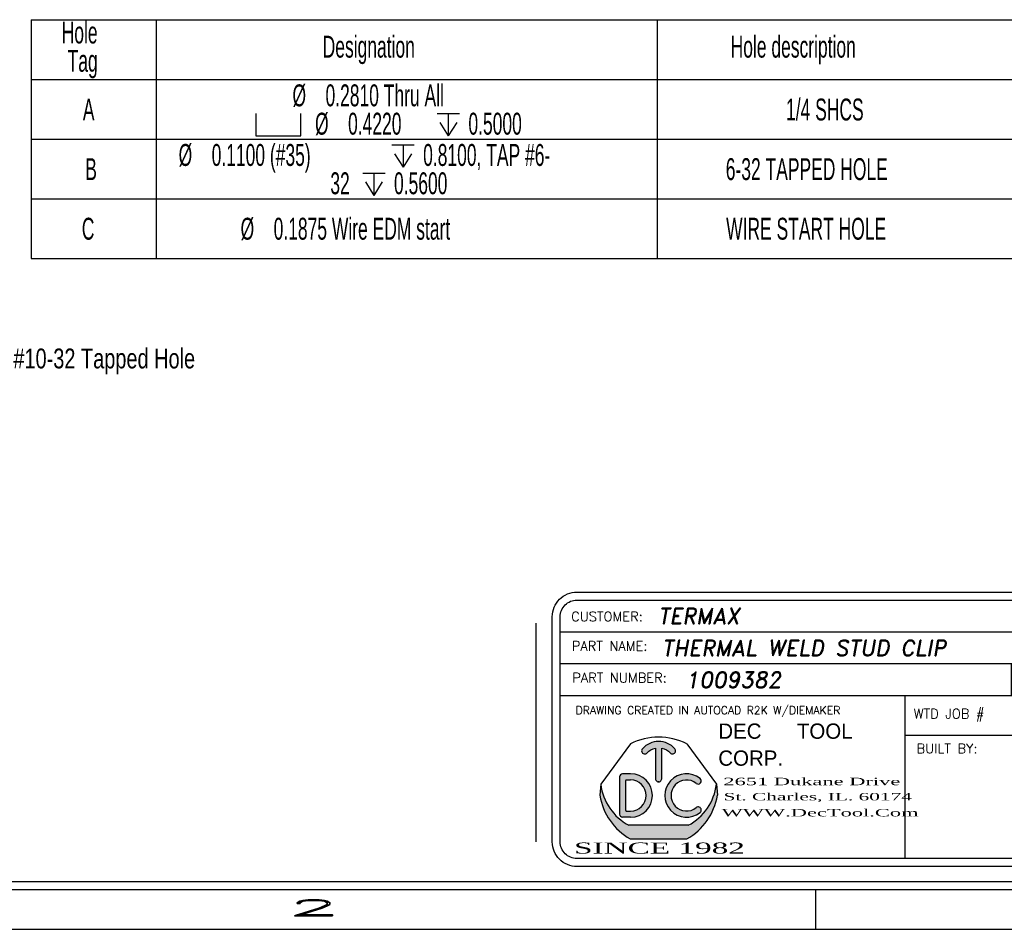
# Model space of a CAD drawing. Header units: inches. Extents: x 1802 to 2468, y -208 to -72.
# Tile 287 of 595: x 2129.94 to 2136.14, y -182.65 to -176.92. Entities that reach past the tile are written whole.
import ezdxf
from ezdxf.enums import TextEntityAlignment as Align

# ---------------------------------------------------------------- set-up
doc = ezdxf.new("R2010")
doc.units = ezdxf.units.IN
doc.header["$LTSCALE"] = 0.5
doc.header["$MEASUREMENT"] = 0
doc.layers.add('SID-M-D', color=42, linetype='Continuous')
doc.layers.add('SID-M-S', color=105, linetype='Continuous')
doc.styles.add('DARREN', font='dutchi.ttf')
doc.styles.add('PTI', font='romand.shx', dxfattribs={"oblique": 10})
doc.styles.add('R', font='ROMAND.SHX')
doc.styles.add('ROMANS', font='ROMANS.shx', dxfattribs={"height": 0.125})
doc.styles.add('SLDTEXTSTYLE0', font='TXT', dxfattribs={"width": 0.5957446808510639})
doc.styles.add('TITTLE', font='vinet.ttf')

# ---------------------------------------------------------------- blocks, each defined once
blk = doc.blocks.new('*U9')
at = {"layer": 'SID-M-S'}
for p, q in [((-34.00000000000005, -0.2500000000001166), (-1.13242748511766e-14, -0.2499999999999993)), ((-34.00000000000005, -0.3000000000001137), (-1.13242748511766e-14, -0.3)), ((-4.999999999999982, -0.300000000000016), (-4.999999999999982, -0.5500000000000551)), ((-34.00000000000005, -0.550000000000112), (2.886579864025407e-15, -0.55))]:
    blk.add_line(p, q, dxfattribs=at)
at = {"layer": 'SID-M-D', "style": 'R', "width": 4}
blk.add_text('2', height=0.09999999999, dxfattribs=at).set_placement((-8.327455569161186, -0.4642842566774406))
blk = doc.blocks.new('JM_TITTLE_BOX_SID')
at = {"layer": 'SID-M-S'}
h = blk.add_hatch(color=5, dxfattribs=at)
edge = h.paths.add_edge_path()
edge.add_arc((-5.986244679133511, 0.4950859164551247), 0.09767006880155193, 101.536958, 138.1897)
edge.add_arc((-6.073603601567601, 0.5732219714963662), 0.01953401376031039, 138.1897, 318.1897, ccw=False)
edge.add_arc((-5.986244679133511, 0.4950859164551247), 0.1367380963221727, 41.810299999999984, 138.1897, ccw=False)
edge.add_arc((-5.898875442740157, 0.5732104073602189), 0.01953401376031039, -138.1439400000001, 41.85608500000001, ccw=False)
edge.add_arc((-5.986244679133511, 0.4950859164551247), 0.09767006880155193, 41.791991, 78.46304)
edge.add_line((-5.966710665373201, 0.5907825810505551), (-5.966710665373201, 0.3974164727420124))
edge.add_arc((-5.986244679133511, 0.3974139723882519), 0.01953401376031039, -180.0073369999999, 0.0073369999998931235, ccw=False)
edge.add_line((-6.005778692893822, 0.3974164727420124), (-6.005778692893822, 0.5907825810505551))
h = blk.add_hatch(color=5, dxfattribs=at)
h.paths.add_polyline_path([(-6.162050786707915, 0.4286702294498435), (-6.212839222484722, 0.4286702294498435, 0.4142135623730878), (-6.232373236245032, 0.4091362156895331), (-6.232373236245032, 0.1747280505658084, 0.4142135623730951), (-6.212839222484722, 0.155194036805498), (-6.162050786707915, 0.155194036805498, 1)])
h.paths.add_polyline_path([(-6.162050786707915, 0.1942620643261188), (-6.190179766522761, 0.1942620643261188, -0.4142135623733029), (-6.193305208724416, 0.1973875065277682), (-6.193305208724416, 0.3864767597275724, -0.4142135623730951), (-6.190179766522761, 0.3896022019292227), (-6.162050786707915, 0.3896022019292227, -1)], flags=16)
for color, points in [(5, [(-5.725074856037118, 0.3987513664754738, 2.079481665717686), (-5.725054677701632, 0.1851290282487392, 0.9974867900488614), (-5.749474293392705, 0.2156248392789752, -2.078486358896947), (-5.749497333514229, 0.3682578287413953, 0.9974776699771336)]), (44, [(-5.616542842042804, 0.293125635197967), (-5.622835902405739, 0.3623491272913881), (-5.622835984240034, 0.3623492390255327, -0.2467035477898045), (-5.799307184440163, 0.1044056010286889), (-6.173182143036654, 0.1044056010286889, -0.2467035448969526), (-6.349653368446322, 0.3623492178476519), (-6.349653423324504, 0.3623491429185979), (-6.355946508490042, 0.2931255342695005, 0.2250527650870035), (-6.164615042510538, 0.01845576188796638), (-5.807874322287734, 0.01845577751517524, 0.2250528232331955)])]:
    blk.add_hatch(color=color, dxfattribs=at).paths.add_polyline_path(points)
for p, q in [((-3.421997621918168, 1.32165344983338), (-3.421997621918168, 1.52165144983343)), ((-6.604933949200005, 1.32165344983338), (0.1049989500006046, 1.32165344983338)), ((-1.409017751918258, 0.9216574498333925), (-1.409017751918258, 1.32165344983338)), ((-6.604933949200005, 1.121655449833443), (0.1049989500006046, 1.121655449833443)), ((-3.766880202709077, 0.9216574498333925), (-3.766880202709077, 1.121655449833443)), ((-2.922002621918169, 0.6716599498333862), (-2.922002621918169, 1.121655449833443)), ((-6.604933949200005, 0.9216574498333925), (0.1049989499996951, 0.9216574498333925)), ((-4.43498749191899, -0.1049989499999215), (-4.43498749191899, 0.9216574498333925)), ((-2.922002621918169, 0.6716599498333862), (-2.922002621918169, 0.9216574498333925)), ((-1.409017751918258, 0.6716599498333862), (-1.409017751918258, 0.9216574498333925)), ((-4.43498749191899, 0.6716599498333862), (0.1049989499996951, 0.6716599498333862)), ((-6.232373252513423, 0.4091362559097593), (-6.232373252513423, 0.1747280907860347)), ((-6.162050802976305, 0.4286702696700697), (-6.212839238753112, 0.4286702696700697)), ((-6.193305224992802, 0.1973875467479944), (-6.193305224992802, 0.3864767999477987)), ((-6.190179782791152, 0.3896022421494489), (-6.162050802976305, 0.3896022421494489)), ((-6.349653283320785, 0.3623490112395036), (-6.355946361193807, 0.2931254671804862)), ((-5.622835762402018, 0.3623490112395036), (-5.616542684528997, 0.2931254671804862)), ((-6.190179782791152, 0.1942621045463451), (-6.162050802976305, 0.1942621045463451)), ((-6.162050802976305, 0.1551940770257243), (-6.212839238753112, 0.1551940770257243)), ((-5.799306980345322, 0.1044056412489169), (-6.17318206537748, 0.1044056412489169))]:
    blk.add_line(p, q, dxfattribs=at)
at = {"layer": 'SID-M-S', "color": 44}
for p, q in [((-6.163350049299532, 0.6167221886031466), (-6.349653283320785, 0.3623490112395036)), ((-5.809139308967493, 0.6167221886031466), (-5.622835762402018, 0.3623490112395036))]:
    blk.add_line(p, q, dxfattribs=at)
at = {"layer": 'SID-M-S', "linetype": 'Continuous'}
blk.add_line((-6.164614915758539, 0.01845566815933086), (-5.807874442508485, 0.01845566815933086), dxfattribs=at)
at = {"layer": 'SID-M-S'}
for points in [[(1.261213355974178e-13, -0.1549984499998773), (-6.499934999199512, -0.1549984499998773, -0.414213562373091), (-6.654933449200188, 1.163513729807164e-13), (-6.654933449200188, 1.416652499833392, -0.4142135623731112), (-6.499934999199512, 1.571650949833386), (1.261213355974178e-13, 1.571650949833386, -0.4142135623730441), (0.1549984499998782, 1.416652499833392), (0.1549984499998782, 1.163513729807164e-13, -0.4142135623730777)], [(1.261213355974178e-13, -0.1049989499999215), (-6.499934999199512, -0.1049989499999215, -0.4142135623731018), (-6.604933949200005, 1.163513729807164e-13), (-6.604933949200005, 1.416652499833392, -0.4142135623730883), (-6.499934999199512, 1.52165144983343), (1.261213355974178e-13, 1.52165144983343, -0.414213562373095), (0.1049989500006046, 1.416652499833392), (0.1049989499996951, 1.163513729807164e-13, -0.414213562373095)]]:
    blk.add_lwpolyline(points, format="xyb", close=True, dxfattribs=at)
for points in [[(-5.913425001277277, 0.5601760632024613, 1), (-5.884326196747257, 0.5862444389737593, 0.4472140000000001), (-6.088163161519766, 0.5862444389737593)], [(-6.059043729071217, 0.5601991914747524, -0.161305), (-6.005778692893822, 0.5907825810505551), (-6.005778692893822, 0.3974164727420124, 1.000128), (-5.966710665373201, 0.3974164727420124), (-5.966710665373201, 0.5907825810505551, -0.161387), (-5.913425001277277, 0.5601760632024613)]]:
    blk.add_lwpolyline(points, format="xyb", dxfattribs=at)
at = {"layer": 'SID-M-S', "color": 44}
blk.add_arc((-5.986244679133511, 0.2684913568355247), 0.3906802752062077, 63.04274999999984, 116.9573, dxfattribs=at)
at = {"layer": 'SID-M-S'}
for centre, radius, start, end in [((-6.073603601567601, 0.5732219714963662), 0.01953401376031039, 138.1896999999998, 318.1897), ((-6.212839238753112, 0.4091362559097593), 0.01953401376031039, 90.00001999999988, 180), ((-6.190179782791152, 0.3864767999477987), 0.003125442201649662, 90, 180), ((-6.162050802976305, 0.291932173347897), 0.1367380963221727, 270, 90), ((-6.162050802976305, 0.291932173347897), 0.09767006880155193, 270, 90), ((-5.810438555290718, 0.291932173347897), 0.1367380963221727, 51.37019699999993, 308.6138100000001), ((-5.810438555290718, 0.291932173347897), 0.09767006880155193, 51.39486399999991, 308.5955999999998), ((-5.737324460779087, 0.3835354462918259), 0.01953401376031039, 231.3559519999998, 51.16382900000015), ((-6.015936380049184, 0.4013226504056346), 0.3359850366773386, 186.6612, 242.0944999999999), ((-5.95655297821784, 0.4013226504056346), 0.3359850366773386, 297.9055, 353.3388), ((-5.970617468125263, 0.3575664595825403), 0.3906802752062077, 189.494, 240.2271), ((-6.00187189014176, 0.3575664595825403), 0.3906802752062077, 299.7728999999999, 350.506), ((-6.190179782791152, 0.1973875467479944), 0.003125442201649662, 180, 270), ((-5.737302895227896, 0.2003460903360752), 0.01953401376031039, 308.387747, 128.676102), ((-6.212839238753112, 0.1747280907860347), 0.01953401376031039, 180, 270)]:
    blk.add_arc(centre, radius, start, end, dxfattribs=at)
blk.add_point((-5.986244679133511, 0.3778818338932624), dxfattribs=at)
at = {"layer": 'SID-M-D'}
for s, height, style, p in [('CUSTOMER:', 0.0599994, 'ROMANS', (-6.536056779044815, 1.387915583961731)), ('THIS SHEET CONTAINS:', 0.0599994, 'ROMANS', (-3.346844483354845, 1.398983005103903)), ('PART NAME:', 0.0599994, 'ROMANS', (-6.532393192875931, 1.203028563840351)), ('DATE:', 0.0599994, 'ROMANS', (-1.336888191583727, 1.184117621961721)), ('PART NUMBER:', 0.0599994, 'ROMANS', (-6.528821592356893, 1.003030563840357)), ('REV:', 0.0599994, 'ROMANS', (-3.690767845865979, 1.003030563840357)), ('SCALE:', 0.0599994, 'ROMANS', (-2.862737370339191, 0.9841196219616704)), ('DWG NO', 0.0599994, 'ROMANS', (-1.336888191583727, 0.9841196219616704)), ('OF', 0.0599994, 'ROMANS', (-0.6304765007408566, 0.9841196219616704)), ('DRAWING CREATED IN AUTOCAD R2K W/DIEMAKER', 0.04999949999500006, 'R', (-6.508079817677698, 0.8033374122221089)), ('WTD JOB #', 0.0599994, 'ROMANS', (-4.381535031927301, 0.7766631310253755)), ('TOOL #', 0.0599994, 'ROMANS', (-2.868550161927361, 0.7766631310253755)), ('JOB #', 0.0599994, 'ROMANS', (-1.35556529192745, 0.7766631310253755)), ('BUILT BY:', 0.0599994, 'ROMANS', (-4.363988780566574, 0.5573605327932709))]:
    blk.add_text(s, height=height, dxfattribs=dict(at, style=style)).set_placement(p)
at = {"layer": 'SID-M-D', "style": 'PTI', "oblique": 10}
for tag, p in [('CUSTOMER', (-5.990553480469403, 1.371591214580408)), ('DIEDATAINFO', (-2.18746001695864, 1.371591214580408)), ('PARTDESCRIPTION', (-5.966376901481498, 1.169693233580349)), ('00-00-00', (-1.009105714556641, 1.167793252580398)), ('PARTNUMBER', (-5.81595049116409, 0.9696952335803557)), ('REV', (-3.360356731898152, 0.9696952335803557)), ('SCALE', (-2.520436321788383, 0.9677952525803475)), ('SH', (-0.8571950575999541, 0.9677952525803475)), ('SHX', (-0.4057438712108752, 0.9677952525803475)), ('WTD', (-3.839149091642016, 0.7480887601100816)), ('TOOL', (-2.472915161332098, 0.7480887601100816)), ('JOB', (-0.9225366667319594, 0.7480887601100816))]:
    blk.add_attdef(tag, p, '', height=0.09999900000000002, dxfattribs=at)
blk.add_attdef('BUILT', text='', height=0.2499630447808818, dxfattribs=at).set_placement((-2.336101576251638, 0.2076912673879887), align=Align.CENTER)
at = {"layer": 'SID-M-S', "color": 44, "style": 'TITTLE'}
for s, p in [('DEC', (-5.610695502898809, 0.6488078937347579)), ('TOOL', (-5.116590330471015, 0.6488078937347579)), ('CORP.', (-5.610695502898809, 0.4791041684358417))]:
    blk.add_text(s, height=0.09613037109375, dxfattribs=at).set_placement(p)
at = {"layer": 'SID-M-S', "color": 44, "style": 'DARREN'}
for s, height, width, p in [('2651 Dukane Drive', 0.04671936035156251, 2, (-5.579307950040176, 0.356817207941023)), ('St. Charles, IL. 60174', 0.04671936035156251, 1.9, (-5.577648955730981, 0.2612505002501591)), ('WWW.DecTool.Com', 0.04671936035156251, 2, (-5.590066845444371, 0.1603595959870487)), ('SINCE 1982', 0.06921386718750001, 2, (-6.517871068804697, -0.07335393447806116))]:
    blk.add_text(s, height=height, dxfattribs=dict(at, width=width)).set_placement(p)
blk = doc.blocks.new('SW_SYMBOL_HOLE_SPOT')
at = {"layer": 'SID-M-D', "color": 0}
for p, q in [((0, 34.44881889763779), (0, 2.952755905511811)), ((62.99212598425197, 2.952755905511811), (62.99212598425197, 34.44881889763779)), ((0, 2.952755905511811), (62.99212598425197, 2.952755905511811))]:
    blk.add_line(p, q, dxfattribs=at)
blk = doc.blocks.new('SW_SYMBOL_HOLE_DEPTH')
at = {"layer": 'SID-M-D', "color": 0}
for p, q in [((0, 34.44881889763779), (31.49606299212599, 34.44881889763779)), ((15.74803149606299, 34.44881889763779), (15.74803149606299, 2.952755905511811)), ((3.937007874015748, 21.8503937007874), (15.74803149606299, 2.952755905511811)), ((27.55905511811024, 21.8503937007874), (15.74803149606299, 2.952755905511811))]:
    blk.add_line(p, q, dxfattribs=at)

msp = doc.modelspace()

# ---------------------------------------------------------------- linework, layer by layer
at = {"layer": 'SID-M-D', "color": 0}
for p, q in [((2130.014840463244, -176.9255649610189), (2130.014840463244, -177.3005649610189)), ((2130.014840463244, -176.9255649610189), (2130.802242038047, -176.9255649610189)), ((2130.802242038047, -176.9255649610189), (2130.802242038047, -177.3005649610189)), ((2130.802242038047, -176.9255649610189), (2133.95184833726, -176.9255649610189)), ((2133.95184833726, -176.9255649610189), (2133.95184833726, -177.3005649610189)), ((2133.95184833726, -176.9255649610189), (2136.314053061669, -176.9255649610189)), ((2130.014840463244, -177.3005649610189), (2130.802242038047, -177.3005649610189)), ((2130.014840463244, -177.3005649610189), (2130.014840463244, -177.6755649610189)), ((2130.802242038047, -177.3005649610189), (2133.95184833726, -177.3005649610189)), ((2130.802242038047, -177.3005649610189), (2130.802242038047, -177.6755649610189)), ((2133.95184833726, -177.3005649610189), (2136.314053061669, -177.3005649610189)), ((2133.95184833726, -177.3005649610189), (2133.95184833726, -177.6755649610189)), ((2130.014840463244, -177.6755649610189), (2130.014840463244, -178.0505649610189)), ((2130.014840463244, -177.6755649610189), (2130.802242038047, -177.6755649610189)), ((2130.802242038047, -177.6755649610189), (2130.802242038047, -178.0505649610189)), ((2130.802242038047, -177.6755649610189), (2133.95184833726, -177.6755649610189)), ((2133.95184833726, -177.6755649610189), (2133.95184833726, -178.0505649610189)), ((2133.95184833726, -177.6755649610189), (2136.314053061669, -177.6755649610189)), ((2130.014840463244, -178.0505649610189), (2130.014840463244, -178.4255649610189)), ((2130.014840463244, -178.0505649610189), (2130.802242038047, -178.0505649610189)), ((2130.802242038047, -178.0505649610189), (2130.802242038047, -178.4255649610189)), ((2130.802242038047, -178.0505649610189), (2133.95184833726, -178.0505649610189)), ((2133.95184833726, -178.0505649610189), (2133.95184833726, -178.4255649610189)), ((2133.95184833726, -178.0505649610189), (2136.314053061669, -178.0505649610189)), ((2130.014840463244, -178.4255649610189), (2130.802242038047, -178.4255649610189)), ((2130.802242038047, -178.4255649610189), (2133.95184833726, -178.4255649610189)), ((2133.95184833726, -178.4255649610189), (2136.314053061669, -178.4255649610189))]:
    msp.add_line(p, q, dxfattribs=at)
at = {"layer": 'SID-M-S'}
msp.add_line((2133.190596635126, -182.0968488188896), (2133.190596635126, -180.7201821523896), dxfattribs=at)

# ---------------------------------------------------------------- block references
at = {"layer": 'SID-M-D'}
msp.add_blockref('*U9', (2139.947557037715, -182.09684881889), dxfattribs=at)
at = {"layer": 'SID-M-D', "color": 0, "xscale": 0.004470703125, "yscale": 0.004470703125, "zscale": 0.004470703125}
for name, p in [('SW_SYMBOL_HOLE_SPOT', (2131.428779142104, -177.6675502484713)), ('SW_SYMBOL_HOLE_DEPTH', (2132.568451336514, -177.6675502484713)), ('SW_SYMBOL_HOLE_DEPTH', (2132.283760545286, -177.8643732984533)), ('SW_SYMBOL_HOLE_DEPTH', (2132.100430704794, -178.0425502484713))]:
    msp.add_blockref(name, p, dxfattribs=at)
at = {"layer": 'SID-M-S'}
msp.add_blockref('JM_TITTLE_BOX_SID', (2139.947557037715, -182.0968488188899), dxfattribs=at).add_auto_attribs({'CUSTOMER': 'TERMAX', 'PARTDESCRIPTION': 'THERMAL WELD STUD CLIP', '00-00-00': '1-18-25', 'PARTNUMBER': '1009382', 'SCALE': '1:1', 'TOOL': 'PP 098', 'JOB': '23743', 'DIEDATAINFO': 'SIDE ELEVATION VIEW'})

# ---------------------------------------------------------------- texts
at = {"layer": 'SID-M-D', "style": 'SLDTEXTSTYLE0', "width": 0.75}
msp.add_text('#10-32 Tapped Hole', height=0.125, dxfattribs=at).set_placement((2129.903643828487, -179.1176667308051))
at = {"layer": 'SID-M-D', "color": 0, "char_height": 0.1377952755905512, "attachment_point": 1, "style": 'SLDTEXTSTYLE0'}
for s, insert in [('Hole', (2130.207494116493, -176.9354375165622)), ('Designation', (2131.848734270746, -177.0245259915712)), ('Hole description', (2134.414310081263, -177.0245259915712)), ('Tag', (2130.244813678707, -177.1136144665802)), ('%%c', (2131.658897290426, -177.3308541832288)), ('0.2810 Thru All', (2131.866709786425, -177.3308541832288)), ('A', (2130.340600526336, -177.4199426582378)), ('1/4 SHCS', (2134.762817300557, -177.4199426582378)), ('%%c', (2131.800654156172, -177.5090311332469)), ('0.4220', (2132.008466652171, -177.5090311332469)), ('0.5000', (2132.765326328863, -177.5090311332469)), ('%%c', (2130.942773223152, -177.7058541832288)), ('0.1100 (#35)', (2131.150585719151, -177.7058541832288)), ('0.8100, TAP #6-', (2132.480635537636, -177.7058541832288)), ('B', (2130.355815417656, -177.7949426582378)), ('6-32 TAPPED HOLE', (2134.383593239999, -177.7949426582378)), ('32', (2131.896799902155, -177.8840311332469)), ('0.5600', (2132.297305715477, -177.8840311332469)), ('C', (2130.333902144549, -178.1699426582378)), ('%%c', (2131.332494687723, -178.1699426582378)), ('0.1875 Wire EDM start', (2131.540307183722, -178.1699426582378)), ('WIRE START HOLE', (2134.385985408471, -178.1699426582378))]:
    msp.add_mtext(s, dxfattribs=dict(at, insert=insert))

doc.saveas('drawing.dxf')
